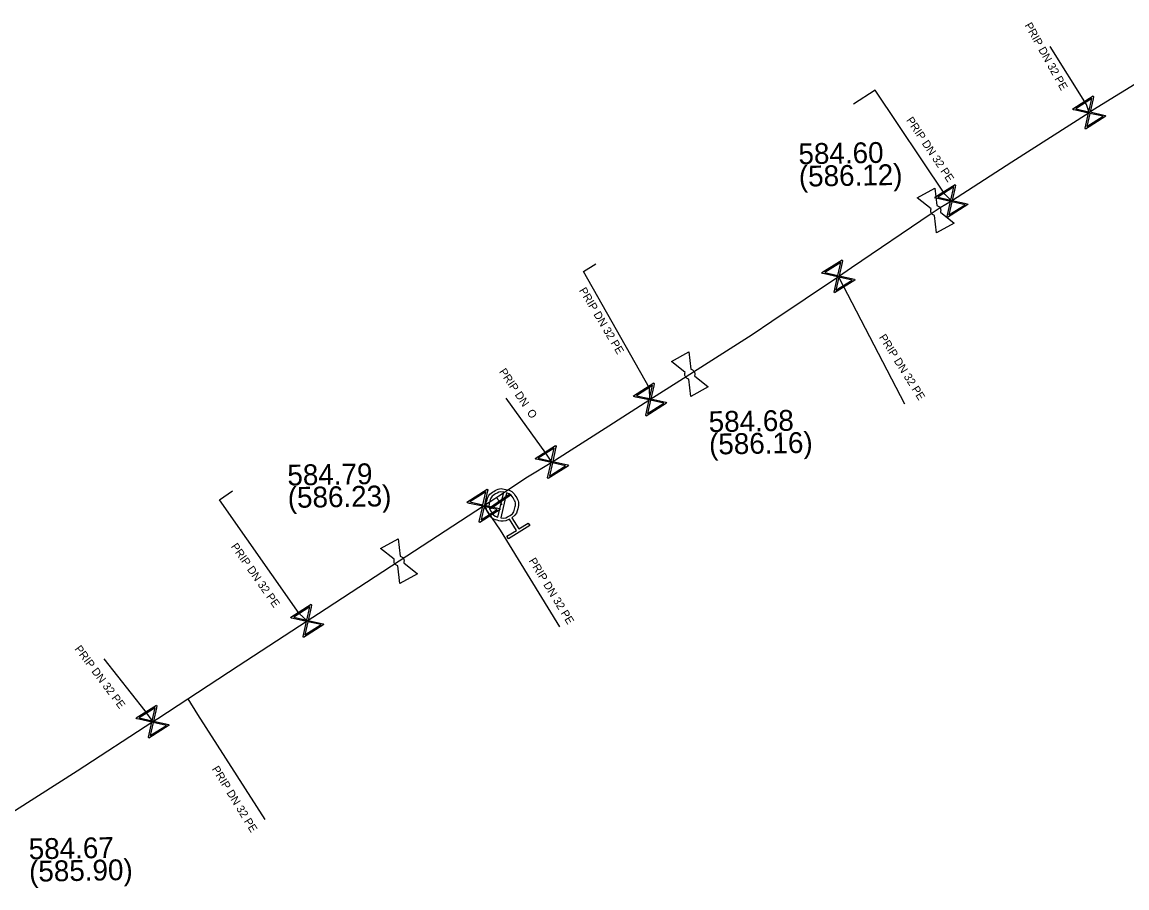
# Model space of a CAD drawing. Extents: x -643842 to -636370, y -1119190 to -1110210.
# Drawn here: x -641049.6 to -640980.6, y -1114011 to -1113957 of the extents above; entities that cross this region are included whole.
import ezdxf

# ---------------------------------------------------------------- set-up
doc = ezdxf.new("R2010")
doc.units = 0
for name, color, linetype in [('22', 7, 'Continuous'), ('Default', 7, 'Continuous'), ('Level 16', 7, 'Continuous'), ('Level 21', 7, 'Continuous'), ('Level 23', 7, 'Continuous'), ('Level 27', 7, 'Continuous'), ('Level 28', 7, 'Continuous'), ('Level 33', 7, 'Continuous')]:
    doc.layers.add(name, color=color, linetype=linetype)

msp = doc.modelspace()

# ---------------------------------------------------------------- linework, layer by layer
at = {"layer": 'Default'}
for points in [[(-640992.465, -1113968.419), (-640992.413, -1113968.43), (-640992.366, -1113968.458), (-640992.294, -1113968.502), (-640992.255, -1113968.574), (-640992.215, -1113968.646), (-640992.216, -1113968.732), (-640992.216, -1113968.785), (-640992.235, -1113968.835)], [(-640992.593, -1113969.033), (-640992.644, -1113969.021), (-640992.69, -1113968.994), (-640992.763, -1113968.948), (-640992.802, -1113968.876), (-640992.842, -1113968.804), (-640992.841, -1113968.72), (-640992.84, -1113968.666), (-640992.821, -1113968.616)], [(-641007.826, -1113978.644), (-641007.774, -1113978.655), (-641007.728, -1113978.683), (-641007.656, -1113978.727), (-641007.616, -1113978.799), (-641007.577, -1113978.871), (-641007.578, -1113978.957), (-641007.578, -1113979.01), (-641007.596, -1113979.06)], [(-641007.954, -1113979.258), (-641008.005, -1113979.246), (-641008.051, -1113979.219), (-641008.124, -1113979.173), (-641008.164, -1113979.101), (-641008.203, -1113979.029), (-641008.202, -1113978.945), (-641008.202, -1113978.891), (-641008.183, -1113978.841)], [(-641019.162, -1113988.014), (-641019.482, -1113988.179), (-641019.838, -1113988.095), (-641020.24, -1113988), (-641020.46, -1113987.647), (-641020.679, -1113987.295), (-641020.584, -1113986.893), (-641020.49, -1113986.49), (-641020.137, -1113986.27), (-641019.787, -1113986.052), (-641019.384, -1113986.145), (-641018.981, -1113986.238), (-641018.762, -1113986.59), (-641018.542, -1113986.943), (-641018.634, -1113987.346), (-641018.715, -1113987.704), (-641019.006, -1113987.917)], [(-641019.515, -1113986.311), (-641019.791, -1113986.278), (-641020.037, -1113986.431), (-641020.322, -1113986.608), (-641020.399, -1113986.936), (-641020.476, -1113987.263), (-641020.297, -1113987.55), (-641020.144, -1113987.795), (-641019.882, -1113987.888)], [(-641019.705, -1113987.929), (-641019.427, -1113987.965), (-641019.178, -1113987.81), (-641018.891, -1113987.632), (-641018.815, -1113987.305), (-641018.739, -1113986.978), (-641018.918, -1113986.691), (-641019.072, -1113986.443), (-641019.338, -1113986.352)], [(-641026.124, -1113990.928), (-641026.175, -1113990.916), (-641026.221, -1113990.889), (-641026.294, -1113990.843), (-641026.334, -1113990.771), (-641026.373, -1113990.699), (-641026.372, -1113990.615), (-641026.372, -1113990.561), (-641026.353, -1113990.511)], [(-641025.996, -1113990.314), (-641025.944, -1113990.325), (-641025.898, -1113990.353), (-641025.826, -1113990.397), (-641025.786, -1113990.469), (-641025.747, -1113990.541), (-641025.748, -1113990.627), (-641025.748, -1113990.68), (-641025.766, -1113990.73)]]:
    msp.add_open_spline(points, degree=3, dxfattribs=at)
at = {"layer": 'Level 16'}
for points in [[(-640983.965, -1113962.378), (-640982.698, -1113961.575), (-640982.663, -1113961.631), (-640982.695, -1113961.755), (-640982.878, -1113962.575), (-640981.93, -1113962.786), (-640981.895, -1113962.842), (-640983.162, -1113963.645), (-640983.197, -1113963.589), (-640982.983, -1113962.642), (-640983.803, -1113962.459), (-640983.93, -1113962.434), (-640983.965, -1113962.378)], [(-640983.782, -1113962.373), (-640982.964, -1113962.556), (-640982.782, -1113961.739), (-640983.782, -1113962.373)], [(-640982.074, -1113962.844), (-640982.897, -1113962.661), (-640983.079, -1113963.482), (-640982.074, -1113962.844)], [(-640992.585, -1113967.898), (-640991.318, -1113967.095), (-640991.283, -1113967.151), (-640991.315, -1113967.275), (-640991.498, -1113968.095), (-640990.55, -1113968.306), (-640990.515, -1113968.362), (-640991.782, -1113969.165), (-640991.817, -1113969.109), (-640991.603, -1113968.162), (-640992.423, -1113967.979), (-640992.55, -1113967.954), (-640992.585, -1113967.898)], [(-640992.402, -1113967.893), (-640991.584, -1113968.076), (-640991.402, -1113967.259), (-640992.402, -1113967.893)], [(-640990.694, -1113968.364), (-640991.517, -1113968.181), (-640991.699, -1113969.002), (-640990.694, -1113968.364)], [(-640999.645, -1113972.608), (-640998.378, -1113971.805), (-640998.343, -1113971.861), (-640998.375, -1113971.985), (-640998.558, -1113972.805), (-640997.61, -1113973.016), (-640997.575, -1113973.072), (-640998.842, -1113973.875), (-640998.877, -1113973.819), (-640998.663, -1113972.872), (-640999.483, -1113972.689), (-640999.61, -1113972.664), (-640999.645, -1113972.608)], [(-640999.462, -1113972.603), (-640998.644, -1113972.786), (-640998.462, -1113971.969), (-640999.462, -1113972.603)], [(-640997.754, -1113973.074), (-640998.577, -1113972.891), (-640998.759, -1113973.712), (-640997.754, -1113973.074)], [(-641011.415, -1113980.298), (-641010.148, -1113979.495), (-641010.113, -1113979.551), (-641010.145, -1113979.675), (-641010.328, -1113980.495), (-641009.38, -1113980.706), (-641009.345, -1113980.762), (-641010.612, -1113981.565), (-641010.647, -1113981.509), (-641010.433, -1113980.562), (-641011.253, -1113980.379), (-641011.38, -1113980.354), (-641011.415, -1113980.298)], [(-641011.232, -1113980.293), (-641010.414, -1113980.476), (-641010.232, -1113979.659), (-641011.232, -1113980.293)], [(-641009.524, -1113980.764), (-641010.347, -1113980.581), (-641010.529, -1113981.402), (-641009.524, -1113980.764)], [(-641017.545, -1113984.208), (-641016.278, -1113983.405), (-641016.243, -1113983.461), (-641016.275, -1113983.585), (-641016.458, -1113984.405), (-641015.51, -1113984.616), (-641015.475, -1113984.672), (-641016.742, -1113985.475), (-641016.777, -1113985.419), (-641016.563, -1113984.472), (-641017.383, -1113984.289), (-641017.51, -1113984.264), (-641017.545, -1113984.208)], [(-641017.362, -1113984.203), (-641016.544, -1113984.386), (-641016.362, -1113983.569), (-641017.362, -1113984.203)], [(-641015.654, -1113984.674), (-641016.477, -1113984.491), (-641016.659, -1113985.312), (-641015.654, -1113984.674)], [(-641021.815, -1113986.938), (-641020.548, -1113986.135), (-641020.513, -1113986.191), (-641020.545, -1113986.315), (-641020.728, -1113987.135), (-641019.78, -1113987.346), (-641019.745, -1113987.402), (-641021.012, -1113988.205), (-641021.047, -1113988.149), (-641020.833, -1113987.202), (-641021.653, -1113987.019), (-641021.78, -1113986.994), (-641021.815, -1113986.938)], [(-641021.632, -1113986.933), (-641020.814, -1113987.116), (-641020.632, -1113986.299), (-641021.632, -1113986.933)], [(-641019.125, -1113986.524), (-641020.362, -1113987.373), (-641020.415, -1113987.296), (-641019.178, -1113986.447), (-641019.125, -1113986.524)], [(-641019.924, -1113987.404), (-641020.747, -1113987.221), (-641020.929, -1113988.042), (-641019.924, -1113987.404)], [(-641032.825, -1113994.128), (-641031.558, -1113993.325), (-641031.523, -1113993.381), (-641031.555, -1113993.505), (-641031.738, -1113994.325), (-641030.79, -1113994.536), (-641030.755, -1113994.592), (-641032.022, -1113995.395), (-641032.057, -1113995.339), (-641031.843, -1113994.392), (-641032.663, -1113994.209), (-641032.79, -1113994.184), (-641032.825, -1113994.128)], [(-641032.642, -1113994.123), (-641031.824, -1113994.306), (-641031.642, -1113993.489), (-641032.642, -1113994.123)], [(-641030.934, -1113994.594), (-641031.757, -1113994.411), (-641031.939, -1113995.232), (-641030.934, -1113994.594)], [(-641042.485, -1114000.418), (-641041.218, -1113999.615), (-641041.183, -1113999.671), (-641041.215, -1113999.795), (-641041.398, -1114000.615), (-641040.45, -1114000.826), (-641040.415, -1114000.882), (-641041.682, -1114001.685), (-641041.717, -1114001.629), (-641041.503, -1114000.682), (-641042.323, -1114000.499), (-641042.45, -1114000.474), (-641042.485, -1114000.418)], [(-641042.302, -1114000.413), (-641041.484, -1114000.596), (-641041.302, -1113999.779), (-641042.302, -1114000.413)], [(-641040.594, -1114000.884), (-641041.417, -1114000.701), (-641041.599, -1114001.522), (-641040.594, -1114000.884)]]:
    msp.add_lwpolyline(points, dxfattribs=at)
at = {"layer": 'Level 21'}
msp.add_lwpolyline([(-641051.25, -1114006.95), (-641046.16, -1114003.73), (-641041.45, -1114000.65), (-641041.135, -1114000.452), (-641039.26, -1113999.23), (-641036.11, -1113997.173), (-641031.79, -1113994.36), (-641031.085, -1113993.895), (-641026.06, -1113990.616), (-641020.78, -1113987.17), (-641020.075, -1113986.711), (-641019.95, -1113986.63), (-641019.824, -1113986.55), (-641018.03, -1113985.37), (-641016.51, -1113984.44), (-641012.955, -1113982.176), (-641010.38, -1113980.53), (-641007.89, -1113978.95), (-641003.99, -1113976.48), (-641002.756, -1113975.645), (-640998.61, -1113972.84), (-640997.787, -1113972.283), (-640992.817, -1113968.92), (-640992.24, -1113968.53), (-640991.55, -1113968.13), (-640987.764, -1113965.684), (-640982.93, -1113962.61), (-640982.71, -1113962.45), (-640977.53, -1113959.26)], dxfattribs=at)
at = {"layer": 'Level 23'}
for points in [[(-640983.1, -1113962.1), (-640985.37, -1113958.487)], [(-640991.95, -1113967.71), (-640996.318, -1113961.221), (-640997.667, -1113962.08)], [(-640982.93, -1113962.61), (-640983.1, -1113962.1)], [(-640991.55, -1113968.13), (-640991.95, -1113967.71)], [(-641010.4, -1113979.82), (-641014.526, -1113972.529), (-641013.755, -1113972.051)], [(-640998.61, -1113972.84), (-640998.32, -1113973.42), (-640998.313, -1113973.433)], [(-640998.313, -1113973.433), (-640994.487, -1113980.805)], [(-641010.38, -1113980.53), (-641010.4, -1113979.82)], [(-641016.89, -1113983.88), (-641019.36, -1113980.442)], [(-641016.51, -1113984.44), (-641016.89, -1113983.88)], [(-641032.3, -1113993.9), (-641037.283, -1113986.799), (-641036.464, -1113986.226)], [(-641019.61, -1113987.12), (-641019.66, -1113987.04), (-641019.77, -1113986.91), (-641019.88, -1113986.77), (-641019.95, -1113986.63)], [(-641020.78, -1113987.17), (-641019.74, -1113988.7)], [(-641019.737, -1113988.697), (-641016.036, -1113994.734)], [(-641031.79, -1113994.36), (-641032.3, -1113993.9)], [(-641041.93, -1113999.98), (-641044.475, -1113996.733)], [(-641039.26, -1113999.23), (-641038.65, -1114000.21)], [(-641041.45, -1114000.65), (-641041.93, -1113999.98)], [(-641038.65, -1114000.21), (-641034.449, -1114006.768)]]:
    msp.add_lwpolyline(points, dxfattribs=at)
at = {"layer": 'Level 28'}
for points in [[(-640992.821, -1113968.616), (-640993.68, -1113967.933), (-640992.586, -1113967.329), (-640992.465, -1113968.419)], [(-640991.377, -1113969.517), (-640992.471, -1113970.121), (-640992.593, -1113969.033)], [(-640992.235, -1113968.835), (-640991.377, -1113969.517)], [(-641008.183, -1113978.841), (-641009.041, -1113978.158), (-641007.947, -1113977.554), (-641007.826, -1113978.644)], [(-641006.739, -1113979.742), (-641007.833, -1113980.346), (-641007.954, -1113979.258)], [(-641007.596, -1113979.06), (-641006.739, -1113979.742)], [(-641026.353, -1113990.511), (-641027.211, -1113989.828), (-641026.117, -1113989.224), (-641025.996, -1113990.314)], [(-641024.909, -1113991.412), (-641026.003, -1113992.016), (-641026.124, -1113990.928)], [(-641025.766, -1113990.73), (-641024.909, -1113991.412)]]:
    msp.add_lwpolyline(points, dxfattribs=at)
at = {"layer": 'Level 33'}
for points in [[(-641019.882, -1113987.888), (-641019.515, -1113986.311)], [(-641019.338, -1113986.352), (-641019.705, -1113987.929)], [(-641019.006, -1113987.917), (-641018.572, -1113988.614), (-641017.987, -1113988.249), (-641017.89, -1113988.405), (-641019.216, -1113989.231), (-641019.313, -1113989.075), (-641018.728, -1113988.711), (-641019.162, -1113988.014)]]:
    msp.add_lwpolyline(points, dxfattribs=at)

# ---------------------------------------------------------------- texts
at = {"layer": '22'}
for s, rotation, p in [('PRIP DN 32 PE', 299.19719, (-640986.988, -1113957.156)), ('PRIP DN 32 PE', 303.8905, (-640994.391, -1113963.088)), ('PRIP DN 32 PE', 300.908, (-641014.827, -1113973.714)), ('PRIP DN 32 PE', 302.27101, (-640996.094, -1113976.646)), ('PRIP DN  O', 304.09357, (-641019.826, -1113978.792)), ('PRIP DN 32 PE', 305.12043, (-641036.586, -1113989.717)), ('PRIP DN 32 PE', 301.47138, (-641017.976, -1113990.605)), ('PRIP DN 32 PE', 306.89687, (-641046.351, -1113996.119)), ('PRIP DN 32 PE', 301.66353, (-641037.775, -1114003.61))]:
    msp.add_text(s, height=0.5, rotation=rotation, dxfattribs=at).set_placement(p)
at = {"layer": 'Level 27'}
for s, p in [('584.60', (-641001.092, -1113965.84)), ('(586.12)', (-641001.067, -1113967.24)), ('584.68', (-641006.701, -1113982.571)), ('(586.16)', (-641006.676, -1113983.971)), ('584.79', (-641033.025, -1113985.906)), ('(586.23)', (-641033, -1113987.306)), ('584.67', (-641049.186, -1114009.252)), ('(585.90)', (-641049.162, -1114010.652))]:
    msp.add_text(s, height=1.3, rotation=1, dxfattribs=at).set_placement(p)

doc.saveas('drawing.dxf')
